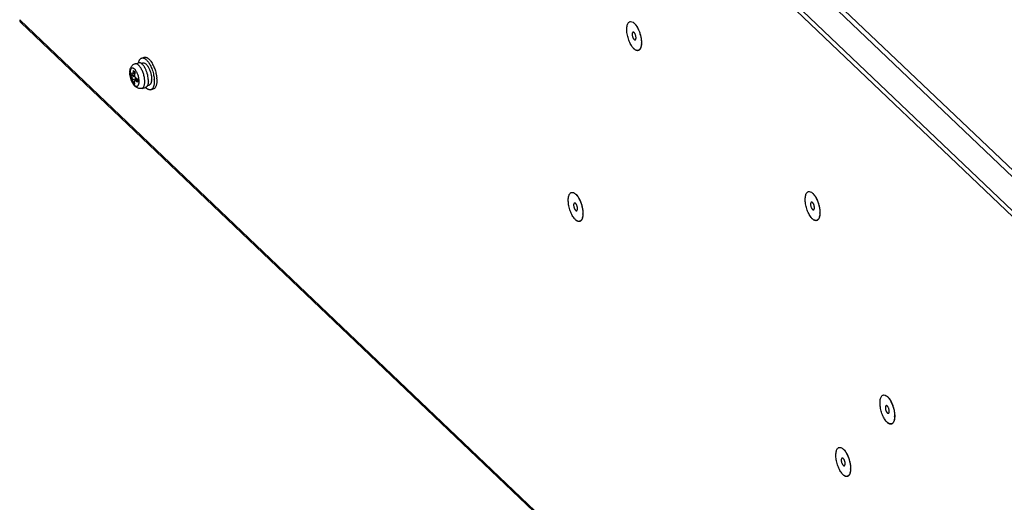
# Model space of a CAD drawing. Header units: millimetres. Extents: x 1117 to 38156, y -1945 to 7303.
# Tile 257 of 656: x 9415 to 9684, y 1120 to 1252. Entities that reach past the tile are written whole.
import ezdxf

# ---------------------------------------------------------------- set-up
doc = ezdxf.new("R2010")
doc.units = ezdxf.units.MM

msp = doc.modelspace()

# ---------------------------------------------------------------- linework, layer by layer
at = {"color": 7, "linetype": 'Continuous'}
for p, q in [((9725.382, 1171.641), (9424.807, 1458.316)), ((9726.203, 1172.737), (9425.629, 1459.413)), ((9725.246, 1162.491), (9424.672, 1449.166)), ((9425.625, 1446.706), (9724.248, 1161.892)), ((9414.826, 1251.93), (9722.232, 958.739)), ((9415.136, 1251.121), (9722.542, 957.931)), ((9448.21, 1241.424), (9448.909, 1241.622)), ((9446.364, 1239.86), (9447.349, 1240.14)), ((9447.34, 1240.14), (9447.341, 1240.143)), ((9447.342, 1240.138), (9447.343, 1240.141)), ((9448.056, 1239.977), (9448.492, 1240.1)), ((9448.921, 1239.027), (9448.919, 1239.029)), ((9448.921, 1239.027), (9448.919, 1239.029)), ((9446.219, 1236.596), (9445.155, 1236.616)), ((9446.262, 1236.373), (9445.472, 1236.149)), ((9446.284, 1237.129), (9445.608, 1236.937)), ((9446.327, 1237.359), (9445.735, 1237.191)), ((9446.831, 1235.81), (9445.71, 1235.491)), ((9446.196, 1235.052), (9445.831, 1234.746)), ((9446.286, 1235.269), (9447.035, 1235.482)), ((9446.448, 1235.218), (9447.032, 1235.384)), ((9446.983, 1235.713), (9446.54, 1235.341)), ((9448.277, 1233.126), (9449.262, 1233.406)), ((9449.028, 1234.859), (9449.028, 1234.864)), ((9449.028, 1234.859), (9449.028, 1234.864)), ((9449.777, 1233.916), (9450.214, 1234.04)), ((9450.67, 1232.766), (9451.368, 1232.965))]:
    msp.add_line(p, q, dxfattribs=at)
for centre, radius, start, end in [((9576.888, 1245.999), 7.847, 25.6811, 26.69605), ((9576.444, 1245.787), 8.339, 23.67846, 25.6723), ((9579.098, 1245.637), 5.757, 358.23072, 359.1552), ((9445.121, 1236.657), 4.478, 33.93647, 37.02649), ((9444.675, 1236.356), 5.016, 32.20739, 33.93801), ((9443.772, 1235.779), 8.41, 26.13278, 27.67322), ((9443.429, 1235.609), 8.793, 25.37914, 26.14311), ((9443.26, 1235.529), 8.979, 25.05815, 25.38128), ((9449.628, 1237.468), 4.682, 179.16921, 181.05066), ((9451.348, 1236.949), 6.202, 179.15379, 183.08251), ((9451.344, 1236.949), 6.198, 175.22091, 179.15135), ((9454.635, 1235.665), 8.479, 170.06191, 172.81936), ((9455.013, 1235.598), 8.863, 167.29827, 170.05171), ((9442.307, 1235.178), 5.126, 24.74045, 25.96736), ((9443.857, 1235.229), 8.48, 4.07204, 5.52238), ((9448.803, 1237.374), 3.968, 221.48116, 231.23042), ((9458.807, 1235.069), 11.779, 179.14419, 181.17913), ((9459.656, 1235.057), 12.629, 178.07212, 179.14554), ((9460.216, 1235.037), 13.189, 177.22304, 178.07021), ((9442.397, 1234.98), 5.093, 5.72554, 6.98266), ((9445.053, 1235.217), 4.961, 357.77871, 359.15595), ((9444.872, 1235.22), 5.142, 359.15296, 359.5263), ((9446.832, 1235.653), 4.058, 356.54911, 356.78417), ((9443.532, 1235.058), 8.105, 3.59475, 4.06202), ((9444.23, 1235.257), 8.105, 3.59475, 4.06202), ((9560.881, 1199.226), 7.847, 25.6811, 26.69605), ((9560.437, 1199.014), 8.339, 23.67846, 25.6723), ((9625.682, 1199.461), 7.847, 25.6811, 26.69605), ((9625.239, 1199.249), 8.339, 23.67846, 25.6723), ((9563.091, 1198.865), 5.757, 358.23072, 359.1552), ((9627.893, 1199.099), 5.757, 358.23072, 359.1552), ((9646.136, 1143.763), 7.847, 25.6811, 26.69605), ((9645.692, 1143.551), 8.339, 23.67846, 25.6723), ((9648.346, 1143.401), 5.757, 358.23072, 359.1552), ((9634.073, 1129.419), 7.847, 25.6811, 26.69605), ((9633.629, 1129.207), 8.339, 23.67846, 25.6723), ((9636.283, 1129.057), 5.757, 358.23072, 359.1552)]:
    msp.add_arc(centre, radius, start, end, dxfattribs=at)
for points, knots in [([(9414.826, 1251.93), (9414.824, 1251.777), (9414.867, 1251.478), (9415.033, 1251.22), (9415.136, 1251.122)], [0, 0, 0, 0, 0.5191604, 1, 1, 1, 1]), ([(9580.853, 1249.369), (9580.859, 1249.73), (9580.908, 1250.244), (9581.123, 1250.841), (9581.329, 1251.161), (9581.592, 1251.373), (9582.028, 1251.486), (9582.364, 1251.347), (9582.558, 1251.222)], [0, 0, 0, 0, 0.3386671, 0.4754841, 0.5909563, 0.6904346, 0.7842269, 1, 1, 1, 1]), ([(9582.558, 1251.222), (9582.618, 1251.184), (9582.877, 1250.994), (9583.098, 1250.756), (9583.252, 1250.56)], [0, 0, 0, 0, 0.2225179, 1, 1, 1, 1]), ([(9582.906, 1250.982), (9583.018, 1250.876), (9583.238, 1250.632), (9583.429, 1250.366), (9583.524, 1250.221)], [0, 0, 0, 0, 0.4724152, 1, 1, 1, 1]), ([(9583.252, 1250.56), (9583.277, 1250.528), (9583.379, 1250.395), (9583.474, 1250.257), (9583.543, 1250.15)], [0, 0, 0, 0, 0.2411613, 1, 1, 1, 1]), ([(9583.524, 1250.221), (9583.609, 1250.091), (9583.774, 1249.815), (9583.92, 1249.53), (9583.991, 1249.381)], [0, 0, 0, 0, 0.4858726, 1, 1, 1, 1]), ([(9583.543, 1250.15), (9583.574, 1250.101), (9583.701, 1249.898), (9583.817, 1249.687), (9583.898, 1249.524)], [0, 0, 0, 0, 0.2414899, 1, 1, 1, 1]), ([(9582.456, 1244.361), (9582.203, 1244.681), (9581.753, 1245.432), (9581.253, 1246.683), (9580.929, 1248.02), (9580.847, 1248.932), (9580.853, 1249.369)], [0, 0, 0, 0, 0.228887, 0.4887016, 0.7544558, 1, 1, 1, 1]), ([(9582.322, 1247.968), (9582.321, 1247.878), (9582.333, 1247.69), (9582.388, 1247.408), (9582.475, 1247.13), (9582.572, 1246.913), (9582.661, 1246.757), (9582.731, 1246.656), (9582.802, 1246.571), (9582.874, 1246.501), (9582.947, 1246.449), (9583.018, 1246.415), (9583.087, 1246.401), (9583.132, 1246.406), (9583.152, 1246.412)], [0, 0, 0, 0, 0.1415361, 0.2947978, 0.450591, 0.5994017, 0.6684586, 0.7326629, 0.7912828, 0.8438455, 0.8902332, 0.9308344, 0.9667597, 1, 1, 1, 1]), ([(9582.556, 1248.509), (9582.538, 1248.504), (9582.503, 1248.488), (9582.458, 1248.45), (9582.418, 1248.398), (9582.385, 1248.333), (9582.358, 1248.257), (9582.331, 1248.134), (9582.323, 1248.036), (9582.322, 1247.968)], [0, 0, 0, 0, 0.0877886, 0.1810245, 0.2840256, 0.3995721, 0.529004, 0.6726654, 1, 1, 1, 1]), ([(9583.386, 1246.953), (9583.387, 1247.043), (9583.374, 1247.231), (9583.32, 1247.513), (9583.233, 1247.791), (9583.136, 1248.009), (9583.047, 1248.164), (9582.977, 1248.265), (9582.906, 1248.351), (9582.834, 1248.42), (9582.761, 1248.472), (9582.69, 1248.506), (9582.621, 1248.52), (9582.576, 1248.515), (9582.556, 1248.509)], [0, 0, 0, 0, 0.1415361, 0.2947978, 0.450591, 0.5994017, 0.6684586, 0.7326629, 0.7912828, 0.8438455, 0.8902332, 0.9308344, 0.9667597, 1, 1, 1, 1]), ([(9583.152, 1246.412), (9583.169, 1246.417), (9583.204, 1246.433), (9583.25, 1246.471), (9583.29, 1246.523), (9583.323, 1246.588), (9583.35, 1246.664), (9583.377, 1246.787), (9583.385, 1246.885), (9583.386, 1246.953)], [0, 0, 0, 0, 0.0877886, 0.1810245, 0.2840256, 0.3995721, 0.529004, 0.6726654, 1, 1, 1, 1]), ([(9583.991, 1249.381), (9584.114, 1249.122), (9584.336, 1248.584), (9584.595, 1247.748), (9584.778, 1246.9), (9584.846, 1246.331), (9584.863, 1246.053)], [0, 0, 0, 0, 0.248448, 0.5043007, 0.7579637, 1, 1, 1, 1]), ([(9584.081, 1249.136), (9584.377, 1248.46), (9584.664, 1247.514), (9584.8, 1246.546), (9584.822, 1246.309)], [0, 0, 0, 0, 0.75553, 1, 1, 1, 1]), ([(9583.15, 1243.699), (9583.09, 1243.737), (9582.831, 1243.927), (9582.61, 1244.165), (9582.456, 1244.361)], [0, 0, 0, 0, 0.2225179, 1, 1, 1, 1]), ([(9584.852, 1245.46), (9584.842, 1245.111), (9584.786, 1244.616), (9584.566, 1244.044), (9584.36, 1243.74), (9584.098, 1243.541), (9583.669, 1243.439), (9583.341, 1243.576), (9583.15, 1243.699)], [0, 0, 0, 0, 0.3363918, 0.4721133, 0.5870142, 0.6866905, 0.7814396, 1, 1, 1, 1]), ([(9584.875, 1245.464), (9584.87, 1245.281), (9584.851, 1245.012), (9584.794, 1244.67), (9584.739, 1244.439), (9584.671, 1244.23), (9584.567, 1243.99), (9584.466, 1243.828), (9584.387, 1243.738)], [0, 0, 0, 0, 0.3022423, 0.4408505, 0.5705302, 0.6911088, 0.8026435, 1, 1, 1, 1]), ([(9584.822, 1246.309), (9584.828, 1246.244), (9584.849, 1245.992), (9584.857, 1245.739), (9584.855, 1245.553)], [0, 0, 0, 0, 0.2588961, 1, 1, 1, 1]), ([(9584.863, 1246.053), (9584.866, 1246.003), (9584.877, 1245.807), (9584.879, 1245.61), (9584.875, 1245.464)], [0, 0, 0, 0, 0.2571922, 1, 1, 1, 1]), ([(9447.341, 1240.143), (9447.359, 1240.228), (9447.398, 1240.391), (9447.474, 1240.621), (9447.565, 1240.825), (9447.669, 1241.004), (9447.786, 1241.155), (9447.915, 1241.277), (9448.057, 1241.369), (9448.159, 1241.409), (9448.21, 1241.424)], [0, 0, 0, 0, 0.1604007, 0.3093062, 0.446805, 0.5734076, 0.6901158, 0.7985198, 0.9008677, 1, 1, 1, 1]), ([(9448.21, 1241.424), (9448.224, 1241.428), (9448.281, 1241.442), (9448.34, 1241.45), (9448.384, 1241.453)], [0, 0, 0, 0, 0.2486491, 1, 1, 1, 1]), ([(9448.384, 1241.453), (9448.452, 1241.457), (9448.595, 1241.448), (9448.812, 1241.387), (9449.033, 1241.281), (9449.259, 1241.13), (9449.485, 1240.936), (9449.711, 1240.702), (9449.934, 1240.43), (9450.075, 1240.231), (9450.145, 1240.127)], [0, 0, 0, 0, 0.089423, 0.1860559, 0.2924399, 0.4101292, 0.5398595, 0.6817316, 0.8353617, 1, 1, 1, 1]), ([(9448.909, 1241.622), (9448.967, 1241.639), (9449.09, 1241.659), (9449.281, 1241.647), (9449.48, 1241.596), (9449.683, 1241.505), (9449.89, 1241.376), (9450.099, 1241.211), (9450.307, 1241.011), (9450.44, 1240.86), (9450.507, 1240.78)], [0, 0, 0, 0, 0.0952809, 0.1944428, 0.3008179, 0.4168854, 0.5442562, 0.6837974, 0.8357754, 1, 1, 1, 1]), ([(9584.387, 1243.738), (9584.34, 1243.685), (9584.24, 1243.591), (9584.064, 1243.491), (9583.871, 1243.442), (9583.667, 1243.445), (9583.454, 1243.498), (9583.236, 1243.6), (9583.014, 1243.748), (9582.873, 1243.871), (9582.802, 1243.939)], [0, 0, 0, 0, 0.116534, 0.2252097, 0.3315032, 0.4413626, 0.5600469, 0.6913707, 0.8376916, 1, 1, 1, 1]), ([(9444.947, 1237.536), (9444.949, 1237.661), (9444.963, 1237.908), (9445.019, 1238.271), (9445.115, 1238.618), (9445.257, 1238.948), (9445.453, 1239.252), (9445.706, 1239.519), (9446.012, 1239.731), (9446.244, 1239.826), (9446.364, 1239.86)], [0, 0, 0, 0, 0.1286859, 0.2535617, 0.3758426, 0.4975787, 0.6204665, 0.7453725, 0.8721714, 1, 1, 1, 1]), ([(9446.916, 1237.422), (9446.87, 1237.515), (9446.777, 1237.693), (9446.623, 1237.941), (9446.463, 1238.159), (9446.299, 1238.342), (9446.133, 1238.489), (9445.969, 1238.596), (9445.807, 1238.661), (9445.651, 1238.683), (9445.503, 1238.657), (9445.369, 1238.585), (9445.254, 1238.47), (9445.158, 1238.316), (9445.081, 1238.126), (9445.024, 1237.904), (9444.989, 1237.651), (9444.979, 1237.474), (9444.978, 1237.381)], [0, 0, 0, 0, 0.0899983, 0.1746916, 0.2530807, 0.3244056, 0.3882337, 0.4445893, 0.4941448, 0.5384583, 0.5801014, 0.622329, 0.6682344, 0.720041, 0.7789719, 0.8454445, 0.9193091, 1, 1, 1, 1]), ([(9447.91, 1238.787), (9447.849, 1238.882), (9447.725, 1239.061), (9447.527, 1239.305), (9447.326, 1239.509), (9447.125, 1239.672), (9446.926, 1239.792), (9446.73, 1239.866), (9446.541, 1239.892), (9446.42, 1239.876), (9446.364, 1239.86)], [0, 0, 0, 0, 0.1700172, 0.3273065, 0.4708548, 0.6002174, 0.7157227, 0.818756, 0.9120825, 1, 1, 1, 1]), ([(9448.056, 1239.982), (9447.996, 1240.021), (9447.878, 1240.087), (9447.694, 1240.15), (9447.516, 1240.171), (9447.402, 1240.155), (9447.349, 1240.14)], [0, 0, 0, 0, 0.2859978, 0.5429681, 0.7776353, 1, 1, 1, 1]), ([(9449.028, 1234.864), (9449.03, 1235.024), (9449.02, 1235.355), (9448.964, 1235.86), (9448.87, 1236.38), (9448.739, 1236.904), (9448.575, 1237.417), (9448.381, 1237.908), (9448.162, 1238.366), (9447.996, 1238.652), (9447.91, 1238.787)], [0, 0, 0, 0, 0.1163574, 0.2400875, 0.3688947, 0.500267, 0.6316042, 0.7603055, 0.8838697, 1, 1, 1, 1]), ([(9448.696, 1239.353), (9448.598, 1239.482), (9448.446, 1239.662), (9448.223, 1239.864), (9448.111, 1239.946), (9448.056, 1239.982)], [0, 0, 0, 0, 0.5392201, 0.779582, 1, 1, 1, 1]), ([(9448.492, 1240.1), (9448.525, 1240.11), (9448.594, 1240.123), (9448.74, 1240.123), (9448.892, 1240.083), (9449.041, 1240.013), (9449.204, 1239.913), (9449.318, 1239.817), (9449.392, 1239.747)], [0, 0, 0, 0, 0.1019732, 0.2067255, 0.4335264, 0.5597745, 0.695966, 1, 1, 1, 1]), ([(9449.125, 1238.673), (9449.109, 1238.704), (9449.044, 1238.824), (9448.975, 1238.941), (9448.921, 1239.027)], [0, 0, 0, 0, 0.2556958, 1, 1, 1, 1]), ([(9450.002, 1235.584), (9449.986, 1235.847), (9449.918, 1236.382), (9449.735, 1237.177), (9449.474, 1237.95), (9449.249, 1238.441), (9449.125, 1238.673)], [0, 0, 0, 0, 0.2440586, 0.4999534, 0.7558713, 1, 1, 1, 1]), ([(9449.392, 1239.747), (9449.463, 1239.679), (9449.602, 1239.529), (9449.726, 1239.365), (9449.788, 1239.277)], [0, 0, 0, 0, 0.47605, 1, 1, 1, 1]), ([(9449.788, 1239.277), (9449.811, 1239.244), (9449.906, 1239.104), (9449.993, 1238.958), (9450.055, 1238.846)], [0, 0, 0, 0, 0.2407665, 1, 1, 1, 1]), ([(9450.055, 1238.846), (9450.125, 1238.719), (9450.258, 1238.454), (9450.432, 1238.038), (9450.582, 1237.601), (9450.706, 1237.152), (9450.8, 1236.701), (9450.863, 1236.259), (9450.893, 1235.834), (9450.891, 1235.558), (9450.884, 1235.425)], [0, 0, 0, 0, 0.1218836, 0.2492674, 0.3799055, 0.5114386, 0.6414764, 0.7676803, 0.8878468, 1, 1, 1, 1]), ([(9450.145, 1240.127), (9450.178, 1240.077), (9450.312, 1239.869), (9450.434, 1239.653), (9450.522, 1239.487)], [0, 0, 0, 0, 0.2414002, 1, 1, 1, 1]), ([(9450.507, 1240.78), (9450.639, 1240.62), (9450.895, 1240.265), (9451.114, 1239.887), (9451.22, 1239.685)], [0, 0, 0, 0, 0.4760544, 1, 1, 1, 1]), ([(9450.522, 1239.487), (9450.629, 1239.283), (9450.83, 1238.857), (9451.087, 1238.189), (9451.302, 1237.493), (9451.414, 1237.017), (9451.461, 1236.778)], [0, 0, 0, 0, 0.2404411, 0.4908767, 0.7459221, 1, 1, 1, 1]), ([(9451.395, 1239.332), (9451.48, 1239.149), (9451.641, 1238.772), (9451.85, 1238.189), (9452.025, 1237.589), (9452.119, 1237.181), (9452.159, 1236.977)], [0, 0, 0, 0, 0.2441858, 0.4949195, 0.7482127, 1, 1, 1, 1]), ([(9448.277, 1233.126), (9448.158, 1233.092), (9447.913, 1233.051), (9447.545, 1233.069), (9447.192, 1233.161), (9446.868, 1233.314), (9446.575, 1233.515), (9446.312, 1233.756), (9446.074, 1234.03), (9445.858, 1234.334), (9445.663, 1234.666), (9445.427, 1235.146), (9445.191, 1235.786), (9445.005, 1236.579), (9444.952, 1237.118), (9444.947, 1237.382)], [0, 0, 0, 0, 0.060544, 0.1206155, 0.1797996, 0.2380368, 0.2957033, 0.3535863, 0.4126026, 0.4734225, 0.5363652, 0.601343, 0.7354299, 0.8702674, 1, 1, 1, 1]), ([(9444.978, 1237.381), (9444.976, 1237.231), (9444.99, 1236.92), (9445.055, 1236.446), (9445.165, 1235.963), (9445.315, 1235.487), (9445.498, 1235.038), (9445.709, 1234.632), (9445.906, 1234.332), (9446.073, 1234.129), (9446.195, 1234.001), (9446.318, 1233.893), (9446.44, 1233.807), (9446.561, 1233.744), (9446.679, 1233.705), (9446.794, 1233.689), (9446.903, 1233.698), (9447.007, 1233.733), (9447.102, 1233.791), (9447.187, 1233.873), (9447.263, 1233.977), (9447.329, 1234.102), (9447.384, 1234.246), (9447.428, 1234.409), (9447.472, 1234.657), (9447.486, 1234.852), (9447.488, 1234.987)], [0, 0, 0, 0, 0.0752433, 0.1559755, 0.2397608, 0.3239661, 0.4059371, 0.4831542, 0.5534078, 0.5853883, 0.6150557, 0.6423324, 0.6672251, 0.6898482, 0.7104538, 0.7294645, 0.747483, 0.7652529, 0.7835579, 0.8030981, 0.8244108, 0.8478525, 0.873621, 0.9017866, 0.9323205, 1, 1, 1, 1]), ([(9445.155, 1236.616), (9445.178, 1236.576), (9445.274, 1236.414), (9445.384, 1236.26), (9445.472, 1236.149)], [0, 0, 0, 0, 0.2439105, 1, 1, 1, 1]), ([(9445.167, 1237.465), (9445.19, 1237.425), (9445.287, 1237.264), (9445.396, 1237.11), (9445.485, 1236.998)], [0, 0, 0, 0, 0.2439105, 1, 1, 1, 1]), ([(9445.71, 1235.491), (9445.704, 1235.55), (9445.681, 1235.673), (9445.627, 1235.852), (9445.567, 1235.993), (9445.514, 1236.09), (9445.486, 1236.131), (9445.472, 1236.149)], [0, 0, 0, 0, 0.2528465, 0.5296133, 0.7906867, 0.9036879, 1, 1, 1, 1]), ([(9445.485, 1236.998), (9445.494, 1236.987), (9445.513, 1236.966), (9445.544, 1236.943), (9445.577, 1236.932), (9445.598, 1236.934), (9445.608, 1236.937)], [0, 0, 0, 0, 0.3073054, 0.56761, 0.7915718, 1, 1, 1, 1]), ([(9445.608, 1236.937), (9445.645, 1236.947), (9445.68, 1236.995), (9445.704, 1237.054), (9445.722, 1237.112), (9445.731, 1237.158), (9445.735, 1237.191)], [0, 0, 0, 0, 0.3863126, 0.5192501, 0.6665925, 1, 1, 1, 1]), ([(9445.879, 1238.012), (9445.864, 1237.943), (9445.806, 1237.671), (9445.761, 1237.397), (9445.735, 1237.191)], [0, 0, 0, 0, 0.2527958, 1, 1, 1, 1]), ([(9445.879, 1238.012), (9445.917, 1237.973), (9446.076, 1237.814), (9446.24, 1237.661), (9446.367, 1237.546)], [0, 0, 0, 0, 0.2387931, 1, 1, 1, 1]), ([(9446.223, 1236.725), (9446.215, 1236.664), (9446.218, 1236.536), (9446.262, 1236.352), (9446.33, 1236.211), (9446.401, 1236.119), (9446.44, 1236.083), (9446.46, 1236.068)], [0, 0, 0, 0, 0.2540449, 0.5236069, 0.7800705, 0.8956736, 1, 1, 1, 1]), ([(9447.043, 1235.676), (9446.992, 1235.707), (9446.793, 1235.831), (9446.6, 1235.963), (9446.46, 1236.068)], [0, 0, 0, 0, 0.2561284, 1, 1, 1, 1]), ([(9447.452, 1235.599), (9447.434, 1235.746), (9447.386, 1236.042), (9447.278, 1236.481), (9447.139, 1236.911), (9447.025, 1237.189), (9446.963, 1237.323)], [0, 0, 0, 0, 0.2467219, 0.5000017, 0.7532801, 1, 1, 1, 1]), ([(9451.461, 1236.778), (9451.499, 1236.586), (9451.563, 1236.205), (9451.604, 1235.821), (9451.617, 1235.632)], [0, 0, 0, 0, 0.5092103, 1, 1, 1, 1]), ([(9452.159, 1236.977), (9452.175, 1236.898), (9452.232, 1236.589), (9452.275, 1236.278), (9452.297, 1236.045)], [0, 0, 0, 0, 0.2548761, 1, 1, 1, 1]), ([(9445.831, 1234.746), (9445.817, 1234.806), (9445.766, 1235.053), (9445.729, 1235.303), (9445.71, 1235.491)], [0, 0, 0, 0, 0.2471918, 1, 1, 1, 1]), ([(9446.286, 1235.269), (9446.277, 1235.266), (9446.261, 1235.259), (9446.24, 1235.242), (9446.222, 1235.218), (9446.204, 1235.177), (9446.193, 1235.111), (9446.194, 1235.056), (9446.198, 1235.026)], [0, 0, 0, 0, 0.0937977, 0.1896699, 0.2927657, 0.4068826, 0.6752838, 1, 1, 1, 1]), ([(9446.319, 1234.28), (9446.305, 1234.341), (9446.254, 1234.588), (9446.217, 1234.837), (9446.198, 1235.026)], [0, 0, 0, 0, 0.2471918, 1, 1, 1, 1]), ([(9446.448, 1235.218), (9446.434, 1235.229), (9446.409, 1235.245), (9446.372, 1235.262), (9446.333, 1235.273), (9446.303, 1235.274), (9446.286, 1235.269)], [0, 0, 0, 0, 0.3030875, 0.5052271, 0.6868239, 1, 1, 1, 1]), ([(9447.03, 1234.827), (9446.979, 1234.858), (9446.78, 1234.981), (9446.587, 1235.114), (9446.448, 1235.218)], [0, 0, 0, 0, 0.2561284, 1, 1, 1, 1]), ([(9447.488, 1234.987), (9447.488, 1235.028), (9447.488, 1235.195), (9447.477, 1235.362), (9447.465, 1235.488)], [0, 0, 0, 0, 0.2407596, 1, 1, 1, 1]), ([(9448.277, 1233.126), (9448.333, 1233.142), (9448.445, 1233.192), (9448.592, 1233.315), (9448.72, 1233.481), (9448.827, 1233.688), (9448.912, 1233.934), (9448.975, 1234.214), (9449.015, 1234.527), (9449.026, 1234.745), (9449.028, 1234.859)], [0, 0, 0, 0, 0.0878307, 0.1810911, 0.2840915, 0.3995969, 0.5289907, 0.6725797, 0.8299375, 1, 1, 1, 1]), ([(9450.67, 1232.766), (9450.618, 1232.752), (9450.51, 1232.733), (9450.342, 1232.736), (9450.168, 1232.772), (9449.99, 1232.838), (9449.808, 1232.935), (9449.624, 1233.061), (9449.439, 1233.216), (9449.32, 1233.333), (9449.26, 1233.396)], [0, 0, 0, 0, 0.0991984, 0.2015991, 0.3100384, 0.4267548, 0.5533466, 0.6908105, 0.8396583, 1, 1, 1, 1]), ([(9449.78, 1233.91), (9449.749, 1233.846), (9449.683, 1233.728), (9449.561, 1233.578), (9449.42, 1233.467), (9449.315, 1233.421), (9449.262, 1233.406)], [0, 0, 0, 0, 0.2859226, 0.5428758, 0.7775748, 1, 1, 1, 1]), ([(9450.01, 1235.025), (9450.006, 1234.916), (9449.991, 1234.708), (9449.945, 1234.412), (9449.877, 1234.147), (9449.815, 1233.985), (9449.78, 1233.91)], [0, 0, 0, 0, 0.2839738, 0.5460533, 0.7848772, 1, 1, 1, 1]), ([(9450.014, 1235.177), (9450.014, 1235.211), (9450.014, 1235.346), (9450.009, 1235.482), (9450.002, 1235.584)], [0, 0, 0, 0, 0.2440749, 1, 1, 1, 1]), ([(9450.883, 1235.408), (9450.877, 1235.318), (9450.861, 1235.145), (9450.818, 1234.898), (9450.757, 1234.677), (9450.68, 1234.484), (9450.586, 1234.321), (9450.477, 1234.19), (9450.353, 1234.094), (9450.261, 1234.054), (9450.214, 1234.04)], [0, 0, 0, 0, 0.1681805, 0.3236462, 0.465727, 0.5942808, 0.7098752, 0.8140237, 0.9094184, 1, 1, 1, 1]), ([(9451.605, 1234.478), (9451.594, 1234.365), (9451.563, 1234.148), (9451.494, 1233.839), (9451.405, 1233.563), (9451.295, 1233.323), (9451.166, 1233.12), (9451.019, 1232.957), (9450.854, 1232.835), (9450.732, 1232.784), (9450.67, 1232.766)], [0, 0, 0, 0, 0.1659629, 0.3194095, 0.4599947, 0.5878196, 0.7036476, 0.8090684, 0.9066593, 1, 1, 1, 1]), ([(9452.334, 1235.199), (9452.332, 1235.053), (9452.318, 1234.771), (9452.267, 1234.368), (9452.186, 1234.006), (9452.076, 1233.69), (9451.939, 1233.422), (9451.775, 1233.208), (9451.614, 1233.074), (9451.476, 1233.001), (9451.404, 1232.975), (9451.368, 1232.965)], [0, 0, 0, 0, 0.1700636, 0.3274326, 0.4710259, 0.600413, 0.7158943, 0.8188485, 0.9120406, 0.9563738, 1, 1, 1, 1]), ([(9451.636, 1235.001), (9451.635, 1234.956), (9451.631, 1234.781), (9451.619, 1234.607), (9451.605, 1234.478)], [0, 0, 0, 0, 0.2579318, 1, 1, 1, 1]), ([(9451.622, 1235.566), (9451.625, 1235.518), (9451.635, 1235.33), (9451.638, 1235.141), (9451.636, 1235.001)], [0, 0, 0, 0, 0.2562948, 1, 1, 1, 1]), ([(9452.32, 1235.765), (9452.323, 1235.716), (9452.333, 1235.528), (9452.336, 1235.339), (9452.334, 1235.199)], [0, 0, 0, 0, 0.2562948, 1, 1, 1, 1]), ([(9564.846, 1202.596), (9564.852, 1202.958), (9564.901, 1203.471), (9565.116, 1204.068), (9565.322, 1204.388), (9565.585, 1204.6), (9566.021, 1204.713), (9566.357, 1204.574), (9566.551, 1204.45)], [0, 0, 0, 0, 0.3386671, 0.4754841, 0.5909563, 0.6904346, 0.7842269, 1, 1, 1, 1]), ([(9566.551, 1204.45), (9566.611, 1204.411), (9566.87, 1204.221), (9567.09, 1203.983), (9567.245, 1203.787)], [0, 0, 0, 0, 0.2225179, 1, 1, 1, 1]), ([(9566.899, 1204.21), (9567.011, 1204.103), (9567.231, 1203.859), (9567.422, 1203.593), (9567.517, 1203.448)], [0, 0, 0, 0, 0.4724152, 1, 1, 1, 1]), ([(9567.245, 1203.787), (9567.27, 1203.755), (9567.372, 1203.623), (9567.467, 1203.484), (9567.536, 1203.377)], [0, 0, 0, 0, 0.2411613, 1, 1, 1, 1]), ([(9629.648, 1202.83), (9629.653, 1203.192), (9629.702, 1203.706), (9629.918, 1204.303), (9630.123, 1204.623), (9630.386, 1204.834), (9630.823, 1204.948), (9631.158, 1204.809), (9631.352, 1204.684)], [0, 0, 0, 0, 0.3386671, 0.4754841, 0.5909563, 0.6904346, 0.7842269, 1, 1, 1, 1]), ([(9631.352, 1204.684), (9631.412, 1204.646), (9631.672, 1204.456), (9631.892, 1204.218), (9632.047, 1204.022)], [0, 0, 0, 0, 0.2225179, 1, 1, 1, 1]), ([(9631.701, 1204.444), (9631.813, 1204.337), (9632.032, 1204.094), (9632.224, 1203.827), (9632.318, 1203.683)], [0, 0, 0, 0, 0.4724152, 1, 1, 1, 1]), ([(9632.047, 1204.022), (9632.072, 1203.99), (9632.174, 1203.857), (9632.269, 1203.719), (9632.338, 1203.612)], [0, 0, 0, 0, 0.2411613, 1, 1, 1, 1]), ([(9632.318, 1203.683), (9632.404, 1203.552), (9632.569, 1203.277), (9632.715, 1202.992), (9632.786, 1202.843)], [0, 0, 0, 0, 0.4858726, 1, 1, 1, 1]), ([(9566.449, 1197.588), (9566.196, 1197.908), (9565.745, 1198.659), (9565.246, 1199.91), (9564.922, 1201.247), (9564.84, 1202.159), (9564.846, 1202.596)], [0, 0, 0, 0, 0.228887, 0.4887016, 0.7544558, 1, 1, 1, 1]), ([(9566.315, 1201.195), (9566.314, 1201.105), (9566.326, 1200.917), (9566.381, 1200.636), (9566.468, 1200.357), (9566.565, 1200.14), (9566.654, 1199.984), (9566.723, 1199.884), (9566.795, 1199.798), (9566.867, 1199.728), (9566.94, 1199.676), (9567.011, 1199.643), (9567.08, 1199.629), (9567.125, 1199.633), (9567.145, 1199.639)], [0, 0, 0, 0, 0.1415361, 0.2947978, 0.450591, 0.5994017, 0.6684586, 0.7326629, 0.7912828, 0.8438455, 0.8902332, 0.9308344, 0.9667597, 1, 1, 1, 1]), ([(9566.549, 1201.736), (9566.531, 1201.731), (9566.496, 1201.716), (9566.45, 1201.677), (9566.411, 1201.625), (9566.377, 1201.561), (9566.351, 1201.484), (9566.324, 1201.362), (9566.316, 1201.263), (9566.315, 1201.195)], [0, 0, 0, 0, 0.0877886, 0.1810245, 0.2840256, 0.3995721, 0.529004, 0.6726654, 1, 1, 1, 1]), ([(9567.379, 1200.18), (9567.38, 1200.27), (9567.367, 1200.458), (9567.313, 1200.74), (9567.226, 1201.018), (9567.129, 1201.236), (9567.039, 1201.391), (9566.97, 1201.492), (9566.899, 1201.578), (9566.827, 1201.647), (9566.754, 1201.699), (9566.683, 1201.733), (9566.614, 1201.747), (9566.569, 1201.742), (9566.549, 1201.736)], [0, 0, 0, 0, 0.1415361, 0.2947978, 0.450591, 0.5994017, 0.6684586, 0.7326629, 0.7912828, 0.8438455, 0.8902332, 0.9308344, 0.9667597, 1, 1, 1, 1]), ([(9567.517, 1203.448), (9567.602, 1203.318), (9567.767, 1203.043), (9567.913, 1202.757), (9567.984, 1202.608)], [0, 0, 0, 0, 0.4858726, 1, 1, 1, 1]), ([(9567.536, 1203.377), (9567.567, 1203.329), (9567.694, 1203.125), (9567.81, 1202.914), (9567.891, 1202.751)], [0, 0, 0, 0, 0.2414899, 1, 1, 1, 1]), ([(9567.984, 1202.608), (9568.107, 1202.349), (9568.329, 1201.811), (9568.588, 1200.975), (9568.771, 1200.127), (9568.839, 1199.559), (9568.856, 1199.28)], [0, 0, 0, 0, 0.248448, 0.5043007, 0.7579637, 1, 1, 1, 1]), ([(9568.074, 1202.363), (9568.37, 1201.687), (9568.657, 1200.741), (9568.793, 1199.773), (9568.815, 1199.536)], [0, 0, 0, 0, 0.75553, 1, 1, 1, 1]), ([(9631.25, 1197.823), (9630.998, 1198.142), (9630.547, 1198.894), (9630.048, 1200.145), (9629.723, 1201.482), (9629.641, 1202.394), (9629.648, 1202.83)], [0, 0, 0, 0, 0.228887, 0.4887016, 0.7544558, 1, 1, 1, 1]), ([(9631.117, 1201.43), (9631.115, 1201.34), (9631.128, 1201.152), (9631.182, 1200.87), (9631.269, 1200.592), (9631.366, 1200.374), (9631.456, 1200.219), (9631.525, 1200.118), (9631.596, 1200.032), (9631.669, 1199.963), (9631.741, 1199.911), (9631.812, 1199.877), (9631.881, 1199.863), (9631.926, 1199.868), (9631.946, 1199.874)], [0, 0, 0, 0, 0.1415361, 0.2947978, 0.450591, 0.5994017, 0.6684586, 0.7326629, 0.7912828, 0.8438455, 0.8902332, 0.9308344, 0.9667597, 1, 1, 1, 1]), ([(9631.351, 1201.971), (9631.333, 1201.966), (9631.298, 1201.95), (9631.252, 1201.912), (9631.212, 1201.86), (9631.179, 1201.795), (9631.152, 1201.719), (9631.125, 1201.596), (9631.118, 1201.498), (9631.117, 1201.43)], [0, 0, 0, 0, 0.0877886, 0.1810245, 0.2840256, 0.3995721, 0.529004, 0.6726654, 1, 1, 1, 1]), ([(9632.18, 1200.415), (9632.182, 1200.505), (9632.169, 1200.693), (9632.115, 1200.974), (9632.028, 1201.253), (9631.931, 1201.47), (9631.841, 1201.626), (9631.772, 1201.726), (9631.701, 1201.812), (9631.628, 1201.882), (9631.556, 1201.934), (9631.485, 1201.968), (9631.415, 1201.981), (9631.371, 1201.977), (9631.351, 1201.971)], [0, 0, 0, 0, 0.1415361, 0.2947978, 0.450591, 0.5994017, 0.6684586, 0.7326629, 0.7912828, 0.8438455, 0.8902332, 0.9308344, 0.9667597, 1, 1, 1, 1]), ([(9632.338, 1203.612), (9632.369, 1203.563), (9632.496, 1203.359), (9632.611, 1203.149), (9632.693, 1202.986)], [0, 0, 0, 0, 0.2414899, 1, 1, 1, 1]), ([(9632.786, 1202.843), (9632.908, 1202.584), (9633.131, 1202.046), (9633.39, 1201.21), (9633.573, 1200.362), (9633.64, 1199.793), (9633.658, 1199.515)], [0, 0, 0, 0, 0.248448, 0.5043007, 0.7579637, 1, 1, 1, 1]), ([(9632.875, 1202.598), (9633.172, 1201.922), (9633.458, 1200.976), (9633.594, 1200.008), (9633.617, 1199.77)], [0, 0, 0, 0, 0.75553, 1, 1, 1, 1]), ([(9568.845, 1198.687), (9568.835, 1198.338), (9568.779, 1197.843), (9568.559, 1197.272), (9568.353, 1196.967), (9568.091, 1196.768), (9567.662, 1196.666), (9567.334, 1196.803), (9567.143, 1196.926)], [0, 0, 0, 0, 0.3363918, 0.4721133, 0.5870142, 0.6866905, 0.7814396, 1, 1, 1, 1]), ([(9567.145, 1199.639), (9567.162, 1199.644), (9567.197, 1199.66), (9567.243, 1199.698), (9567.283, 1199.75), (9567.316, 1199.815), (9567.343, 1199.892), (9567.37, 1200.014), (9567.378, 1200.112), (9567.379, 1200.18)], [0, 0, 0, 0, 0.0877886, 0.1810245, 0.2840256, 0.3995721, 0.529004, 0.6726654, 1, 1, 1, 1]), ([(9568.868, 1198.691), (9568.865, 1198.579), (9568.853, 1198.361), (9568.815, 1198.048), (9568.758, 1197.761), (9568.681, 1197.502), (9568.587, 1197.274), (9568.475, 1197.079), (9568.346, 1196.919), (9568.246, 1196.835), (9568.194, 1196.8)], [0, 0, 0, 0, 0.1625799, 0.3149013, 0.4562387, 0.5861705, 0.7046702, 0.812232, 0.9100151, 1, 1, 1, 1]), ([(9568.815, 1199.536), (9568.821, 1199.471), (9568.842, 1199.219), (9568.85, 1198.967), (9568.847, 1198.78)], [0, 0, 0, 0, 0.2588961, 1, 1, 1, 1]), ([(9568.856, 1199.28), (9568.859, 1199.23), (9568.87, 1199.034), (9568.872, 1198.837), (9568.868, 1198.691)], [0, 0, 0, 0, 0.2571922, 1, 1, 1, 1]), ([(9633.647, 1198.921), (9633.636, 1198.572), (9633.581, 1198.078), (9633.361, 1197.506), (9633.155, 1197.201), (9632.893, 1197.003), (9632.463, 1196.901), (9632.135, 1197.038), (9631.945, 1197.16)], [0, 0, 0, 0, 0.3363918, 0.4721133, 0.5870142, 0.6866905, 0.7814396, 1, 1, 1, 1]), ([(9631.946, 1199.874), (9631.964, 1199.879), (9631.999, 1199.895), (9632.045, 1199.933), (9632.085, 1199.985), (9632.118, 1200.049), (9632.144, 1200.126), (9632.172, 1200.248), (9632.179, 1200.347), (9632.18, 1200.415)], [0, 0, 0, 0, 0.0877886, 0.1810245, 0.2840256, 0.3995721, 0.529004, 0.6726654, 1, 1, 1, 1]), ([(9633.67, 1198.926), (9633.665, 1198.742), (9633.645, 1198.474), (9633.588, 1198.131), (9633.533, 1197.901), (9633.465, 1197.691), (9633.362, 1197.451), (9633.261, 1197.29), (9633.181, 1197.2)], [0, 0, 0, 0, 0.3022423, 0.4408505, 0.5705302, 0.6911088, 0.8026435, 1, 1, 1, 1]), ([(9633.617, 1199.77), (9633.623, 1199.705), (9633.644, 1199.454), (9633.652, 1199.201), (9633.649, 1199.014)], [0, 0, 0, 0, 0.2588961, 1, 1, 1, 1]), ([(9633.658, 1199.515), (9633.661, 1199.464), (9633.671, 1199.268), (9633.673, 1199.072), (9633.67, 1198.926)], [0, 0, 0, 0, 0.2571922, 1, 1, 1, 1]), ([(9567.143, 1196.926), (9567.083, 1196.965), (9566.824, 1197.154), (9566.603, 1197.393), (9566.449, 1197.588)], [0, 0, 0, 0, 0.2225179, 1, 1, 1, 1]), ([(9568.194, 1196.8), (9568.148, 1196.769), (9568.049, 1196.717), (9567.887, 1196.674), (9567.715, 1196.668), (9567.537, 1196.699), (9567.354, 1196.765), (9567.167, 1196.866), (9566.977, 1197.001), (9566.856, 1197.108), (9566.795, 1197.166)], [0, 0, 0, 0, 0.1067127, 0.2115971, 0.3189379, 0.4326641, 0.555884, 0.6907633, 0.8386427, 1, 1, 1, 1]), ([(9631.945, 1197.16), (9631.885, 1197.199), (9631.625, 1197.389), (9631.405, 1197.627), (9631.25, 1197.823)], [0, 0, 0, 0, 0.2225179, 1, 1, 1, 1]), ([(9633.181, 1197.2), (9633.135, 1197.147), (9633.035, 1197.052), (9632.859, 1196.952), (9632.666, 1196.903), (9632.461, 1196.906), (9632.249, 1196.96), (9632.031, 1197.062), (9631.809, 1197.21), (9631.667, 1197.333), (9631.596, 1197.4)], [0, 0, 0, 0, 0.116534, 0.2252097, 0.3315032, 0.4413626, 0.5600469, 0.6913707, 0.8376916, 1, 1, 1, 1]), ([(9651.704, 1142.125), (9651.452, 1142.445), (9651.001, 1143.196), (9650.502, 1144.447), (9650.177, 1145.784), (9650.095, 1146.696), (9650.102, 1147.133)], [0, 0, 0, 0, 0.228887, 0.4887016, 0.7544558, 1, 1, 1, 1]), ([(9650.102, 1147.133), (9650.107, 1147.494), (9650.156, 1148.008), (9650.371, 1148.605), (9650.577, 1148.925), (9650.84, 1149.137), (9651.276, 1149.25), (9651.612, 1149.111), (9651.806, 1148.986)], [0, 0, 0, 0, 0.3386671, 0.4754841, 0.5909563, 0.6904346, 0.7842269, 1, 1, 1, 1]), ([(9651.806, 1148.986), (9651.866, 1148.948), (9652.125, 1148.758), (9652.346, 1148.52), (9652.5, 1148.324)], [0, 0, 0, 0, 0.2225179, 1, 1, 1, 1]), ([(9652.154, 1148.747), (9652.266, 1148.64), (9652.486, 1148.396), (9652.678, 1148.13), (9652.772, 1147.985)], [0, 0, 0, 0, 0.4724152, 1, 1, 1, 1]), ([(9652.5, 1148.324), (9652.525, 1148.292), (9652.627, 1148.159), (9652.722, 1148.021), (9652.791, 1147.914)], [0, 0, 0, 0, 0.2411613, 1, 1, 1, 1]), ([(9652.772, 1147.985), (9652.857, 1147.855), (9653.022, 1147.58), (9653.169, 1147.294), (9653.239, 1147.145)], [0, 0, 0, 0, 0.4858726, 1, 1, 1, 1]), ([(9652.791, 1147.914), (9652.823, 1147.866), (9652.949, 1147.662), (9653.065, 1147.451), (9653.147, 1147.288)], [0, 0, 0, 0, 0.2414899, 1, 1, 1, 1]), ([(9653.239, 1147.145), (9653.362, 1146.886), (9653.584, 1146.348), (9653.844, 1145.512), (9654.026, 1144.664), (9654.094, 1144.096), (9654.111, 1143.817)], [0, 0, 0, 0, 0.248448, 0.5043007, 0.7579637, 1, 1, 1, 1]), ([(9651.57, 1145.732), (9651.569, 1145.642), (9651.582, 1145.454), (9651.636, 1145.172), (9651.723, 1144.894), (9651.82, 1144.677), (9651.91, 1144.521), (9651.979, 1144.42), (9652.05, 1144.335), (9652.122, 1144.265), (9652.195, 1144.213), (9652.266, 1144.179), (9652.335, 1144.165), (9652.38, 1144.17), (9652.4, 1144.176)], [0, 0, 0, 0, 0.1415361, 0.2947978, 0.450591, 0.5994017, 0.6684586, 0.7326629, 0.7912828, 0.8438455, 0.8902332, 0.9308344, 0.9667597, 1, 1, 1, 1]), ([(9651.804, 1146.273), (9651.787, 1146.268), (9651.752, 1146.252), (9651.706, 1146.214), (9651.666, 1146.162), (9651.633, 1146.098), (9651.606, 1146.021), (9651.579, 1145.899), (9651.571, 1145.8), (9651.57, 1145.732)], [0, 0, 0, 0, 0.0877886, 0.1810245, 0.2840256, 0.3995721, 0.529004, 0.6726654, 1, 1, 1, 1]), ([(9652.634, 1144.717), (9652.635, 1144.807), (9652.623, 1144.995), (9652.568, 1145.277), (9652.481, 1145.555), (9652.384, 1145.773), (9652.295, 1145.928), (9652.226, 1146.029), (9652.154, 1146.115), (9652.082, 1146.184), (9652.01, 1146.236), (9651.938, 1146.27), (9651.869, 1146.284), (9651.825, 1146.279), (9651.804, 1146.273)], [0, 0, 0, 0, 0.1415361, 0.2947978, 0.450591, 0.5994017, 0.6684586, 0.7326629, 0.7912828, 0.8438455, 0.8902332, 0.9308344, 0.9667597, 1, 1, 1, 1]), ([(9652.4, 1144.176), (9652.418, 1144.181), (9652.453, 1144.197), (9652.499, 1144.235), (9652.538, 1144.287), (9652.572, 1144.352), (9652.598, 1144.428), (9652.625, 1144.551), (9652.633, 1144.649), (9652.634, 1144.717)], [0, 0, 0, 0, 0.0877886, 0.1810245, 0.2840256, 0.3995721, 0.529004, 0.6726654, 1, 1, 1, 1]), ([(9653.329, 1146.9), (9653.626, 1146.224), (9653.912, 1145.278), (9654.048, 1144.31), (9654.07, 1144.073)], [0, 0, 0, 0, 0.75553, 1, 1, 1, 1]), ([(9652.398, 1141.463), (9652.338, 1141.501), (9652.079, 1141.691), (9651.859, 1141.929), (9651.704, 1142.125)], [0, 0, 0, 0, 0.2225179, 1, 1, 1, 1]), ([(9654.101, 1143.224), (9654.09, 1142.875), (9654.034, 1142.38), (9653.814, 1141.808), (9653.608, 1141.504), (9653.347, 1141.305), (9652.917, 1141.203), (9652.589, 1141.34), (9652.398, 1141.463)], [0, 0, 0, 0, 0.3363918, 0.4721133, 0.5870142, 0.6866905, 0.7814396, 1, 1, 1, 1]), ([(9654.123, 1143.228), (9654.119, 1143.045), (9654.099, 1142.776), (9654.042, 1142.434), (9653.987, 1142.203), (9653.919, 1141.994), (9653.816, 1141.754), (9653.714, 1141.592), (9653.635, 1141.502)], [0, 0, 0, 0, 0.3022423, 0.4408505, 0.5705302, 0.6911088, 0.8026435, 1, 1, 1, 1]), ([(9654.07, 1144.073), (9654.077, 1144.008), (9654.097, 1143.756), (9654.105, 1143.504), (9654.103, 1143.317)], [0, 0, 0, 0, 0.2588961, 1, 1, 1, 1]), ([(9654.111, 1143.817), (9654.115, 1143.767), (9654.125, 1143.571), (9654.127, 1143.374), (9654.123, 1143.228)], [0, 0, 0, 0, 0.2571922, 1, 1, 1, 1]), ([(9653.635, 1141.502), (9653.589, 1141.449), (9653.489, 1141.355), (9653.312, 1141.255), (9653.12, 1141.206), (9652.915, 1141.209), (9652.702, 1141.262), (9652.484, 1141.364), (9652.263, 1141.513), (9652.121, 1141.635), (9652.05, 1141.703)], [0, 0, 0, 0, 0.116534, 0.2252097, 0.3315032, 0.4413626, 0.5600469, 0.6913707, 0.8376916, 1, 1, 1, 1]), ([(9638.038, 1132.788), (9638.043, 1133.15), (9638.093, 1133.664), (9638.308, 1134.261), (9638.513, 1134.581), (9638.777, 1134.792), (9639.213, 1134.906), (9639.549, 1134.767), (9639.742, 1134.642)], [0, 0, 0, 0, 0.3386671, 0.4754841, 0.5909563, 0.6904346, 0.7842269, 1, 1, 1, 1]), ([(9639.742, 1134.642), (9639.802, 1134.604), (9640.062, 1134.414), (9640.282, 1134.176), (9640.437, 1133.98)], [0, 0, 0, 0, 0.2225179, 1, 1, 1, 1]), ([(9640.091, 1134.402), (9640.203, 1134.295), (9640.423, 1134.052), (9640.614, 1133.785), (9640.709, 1133.641)], [0, 0, 0, 0, 0.4724152, 1, 1, 1, 1]), ([(9640.437, 1133.98), (9640.462, 1133.948), (9640.564, 1133.815), (9640.659, 1133.677), (9640.728, 1133.57)], [0, 0, 0, 0, 0.2411613, 1, 1, 1, 1]), ([(9639.641, 1127.781), (9639.388, 1128.1), (9638.937, 1128.852), (9638.438, 1130.103), (9638.114, 1131.44), (9638.032, 1132.352), (9638.038, 1132.788)], [0, 0, 0, 0, 0.228887, 0.4887016, 0.7544558, 1, 1, 1, 1]), ([(9639.507, 1131.388), (9639.506, 1131.298), (9639.518, 1131.11), (9639.573, 1130.828), (9639.66, 1130.55), (9639.756, 1130.332), (9639.846, 1130.177), (9639.915, 1130.076), (9639.987, 1129.99), (9640.059, 1129.921), (9640.131, 1129.869), (9640.203, 1129.835), (9640.272, 1129.821), (9640.316, 1129.826), (9640.337, 1129.832)], [0, 0, 0, 0, 0.1415361, 0.2947978, 0.450591, 0.5994017, 0.6684586, 0.7326629, 0.7912828, 0.8438455, 0.8902332, 0.9308344, 0.9667597, 1, 1, 1, 1]), ([(9639.741, 1131.929), (9639.723, 1131.924), (9639.688, 1131.908), (9639.642, 1131.87), (9639.603, 1131.818), (9639.569, 1131.753), (9639.543, 1131.677), (9639.515, 1131.554), (9639.508, 1131.456), (9639.507, 1131.388)], [0, 0, 0, 0, 0.0877886, 0.1810245, 0.2840256, 0.3995721, 0.529004, 0.6726654, 1, 1, 1, 1]), ([(9640.571, 1130.373), (9640.572, 1130.463), (9640.559, 1130.651), (9640.505, 1130.932), (9640.418, 1131.211), (9640.321, 1131.428), (9640.231, 1131.584), (9640.162, 1131.684), (9640.091, 1131.77), (9640.018, 1131.84), (9639.946, 1131.892), (9639.875, 1131.926), (9639.806, 1131.939), (9639.761, 1131.935), (9639.741, 1131.929)], [0, 0, 0, 0, 0.1415361, 0.2947978, 0.450591, 0.5994017, 0.6684586, 0.7326629, 0.7912828, 0.8438455, 0.8902332, 0.9308344, 0.9667597, 1, 1, 1, 1]), ([(9640.709, 1133.641), (9640.794, 1133.51), (9640.959, 1133.235), (9641.105, 1132.95), (9641.176, 1132.801)], [0, 0, 0, 0, 0.4858726, 1, 1, 1, 1]), ([(9640.728, 1133.57), (9640.759, 1133.521), (9640.886, 1133.317), (9641.001, 1133.107), (9641.083, 1132.944)], [0, 0, 0, 0, 0.2414899, 1, 1, 1, 1]), ([(9641.176, 1132.801), (9641.299, 1132.542), (9641.521, 1132.004), (9641.78, 1131.168), (9641.963, 1130.32), (9642.031, 1129.751), (9642.048, 1129.473)], [0, 0, 0, 0, 0.248448, 0.5043007, 0.7579637, 1, 1, 1, 1]), ([(9641.266, 1132.556), (9641.562, 1131.88), (9641.849, 1130.934), (9641.985, 1129.966), (9642.007, 1129.728)], [0, 0, 0, 0, 0.75553, 1, 1, 1, 1]), ([(9642.037, 1128.879), (9642.026, 1128.531), (9641.971, 1128.036), (9641.751, 1127.464), (9641.545, 1127.159), (9641.283, 1126.961), (9640.854, 1126.859), (9640.526, 1126.996), (9640.335, 1127.119)], [0, 0, 0, 0, 0.3363918, 0.4721133, 0.5870142, 0.6866905, 0.7814396, 1, 1, 1, 1]), ([(9640.337, 1129.832), (9640.354, 1129.837), (9640.389, 1129.853), (9640.435, 1129.891), (9640.475, 1129.943), (9640.508, 1130.007), (9640.535, 1130.084), (9640.562, 1130.206), (9640.57, 1130.305), (9640.571, 1130.373)], [0, 0, 0, 0, 0.0877886, 0.1810245, 0.2840256, 0.3995721, 0.529004, 0.6726654, 1, 1, 1, 1]), ([(9642.06, 1128.884), (9642.057, 1128.772), (9642.045, 1128.554), (9642.007, 1128.241), (9641.949, 1127.953), (9641.873, 1127.694), (9641.779, 1127.466), (9641.667, 1127.272), (9641.538, 1127.112), (9641.438, 1127.027), (9641.386, 1126.993)], [0, 0, 0, 0, 0.1625799, 0.3149013, 0.4562387, 0.5861705, 0.7046702, 0.812232, 0.9100151, 1, 1, 1, 1]), ([(9642.007, 1129.728), (9642.013, 1129.663), (9642.034, 1129.412), (9642.042, 1129.159), (9642.039, 1128.972)], [0, 0, 0, 0, 0.2588961, 1, 1, 1, 1]), ([(9642.048, 1129.473), (9642.051, 1129.422), (9642.062, 1129.226), (9642.064, 1129.03), (9642.06, 1128.884)], [0, 0, 0, 0, 0.2571922, 1, 1, 1, 1]), ([(9640.335, 1127.119), (9640.275, 1127.157), (9640.016, 1127.347), (9639.795, 1127.585), (9639.641, 1127.781)], [0, 0, 0, 0, 0.2225179, 1, 1, 1, 1]), ([(9641.386, 1126.993), (9641.34, 1126.962), (9641.241, 1126.91), (9641.079, 1126.867), (9640.907, 1126.861), (9640.729, 1126.892), (9640.546, 1126.958), (9640.359, 1127.059), (9640.169, 1127.194), (9640.048, 1127.3), (9639.987, 1127.358)], [0, 0, 0, 0, 0.1067127, 0.2115971, 0.3189379, 0.4326641, 0.555884, 0.6907633, 0.8386427, 1, 1, 1, 1])]:
    msp.add_open_spline(points, degree=3, knots=knots, dxfattribs=at)

doc.saveas('drawing.dxf')
